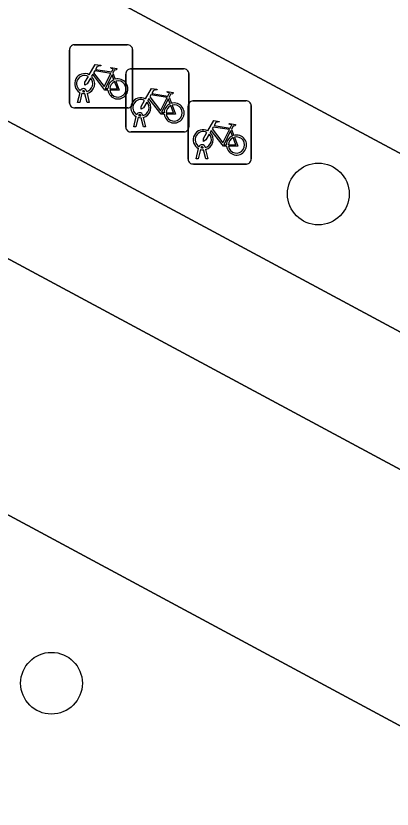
# Model space of a CAD drawing. Extents: x 159489 to 160304, y 383825 to 384531.
# Drawn here: x 159977.72 to 159983.68, y 384110.68 to 384123.26 of the extents above; entities that cross this region are included whole.
import ezdxf

# ---------------------------------------------------------------- set-up
doc = ezdxf.new("R2010")
doc.units = 0
for name, color, linetype in [('IMGEO_Boom', 7, 'Continuous'), ('IMGEO_Fietsenrek', 7, 'Continuous'), ('IMGEO_Groenvoorziening', 7, 'Continuous'), ('IMGEO_Parkeervlak_gesloten', 7, 'Continuous'), ('IMGEO_Rijbaan_lokaal_gesloten', 7, 'Continuous'), ('IMGEO_Voetpad_open', 7, 'Continuous')]:
    doc.layers.add(name, color=color, linetype=linetype)

msp = doc.modelspace()

# ---------------------------------------------------------------- linework, layer by layer
at = {"layer": 'IMGEO_Boom'}
for centre in [(159982.511, 384120.432), (159978.282, 384112.678)]:
    msp.add_circle(centre, 0.489, dxfattribs=at)
at = {"layer": 'IMGEO_Fietsenrek'}
for p, q in [((159978.643, 384122.796), (159979.484, 384122.796)), ((159979.484, 384122.796), (159978.643, 384122.796)), ((159979.568, 384122.721), (159979.568, 384121.88)), ((159979.568, 384121.88), (159979.568, 384122.721)), ((159978.568, 384121.871), (159978.568, 384122.712)), ((159978.568, 384122.712), (159978.568, 384121.871)), ((159979.255, 384122.345), (159979.291, 384122.25)), ((159979.534, 384122.415), (159980.375, 384122.415)), ((159980.375, 384122.415), (159979.534, 384122.415)), ((159980.459, 384122.34), (159980.459, 384121.499)), ((159980.459, 384121.499), (159980.459, 384122.34)), ((159979.459, 384121.49), (159979.459, 384122.331)), ((159979.459, 384122.331), (159979.459, 384121.49)), ((159978.695, 384121.88), (159978.734, 384122.04)), ((159978.764, 384122.028), (159978.729, 384121.88)), ((159978.806, 384122.052), (159978.805, 384122.056)), ((159978.847, 384121.88), (159978.813, 384122.022)), ((159978.837, 384122.063), (159978.838, 384122.056)), ((159978.845, 384122.026), (159978.88, 384121.88)), ((159980.146, 384121.964), (159980.182, 384121.869)), ((159978.729, 384121.88), (159978.695, 384121.88)), ((159978.88, 384121.88), (159978.847, 384121.88)), ((159980.522, 384121.907), (159981.363, 384121.907)), ((159981.363, 384121.907), (159980.522, 384121.907)), ((159981.447, 384121.832), (159981.447, 384120.991)), ((159981.447, 384120.991), (159981.447, 384121.832)), ((159979.493, 384121.796), (159978.652, 384121.796)), ((159978.652, 384121.796), (159979.493, 384121.796)), ((159980.447, 384120.982), (159980.447, 384121.823)), ((159980.447, 384121.823), (159980.447, 384120.982)), ((159979.586, 384121.499), (159979.625, 384121.659)), ((159979.655, 384121.647), (159979.62, 384121.499)), ((159979.697, 384121.671), (159979.696, 384121.675)), ((159979.738, 384121.499), (159979.704, 384121.641)), ((159979.728, 384121.682), (159979.729, 384121.675)), ((159979.736, 384121.645), (159979.771, 384121.499)), ((159979.62, 384121.499), (159979.586, 384121.499)), ((159979.771, 384121.499), (159979.738, 384121.499)), ((159981.134, 384121.456), (159981.17, 384121.361)), ((159980.384, 384121.415), (159979.543, 384121.415)), ((159979.543, 384121.415), (159980.384, 384121.415)), ((159980.574, 384120.991), (159980.613, 384121.151)), ((159980.643, 384121.139), (159980.608, 384120.991)), ((159980.685, 384121.163), (159980.684, 384121.167)), ((159980.726, 384120.991), (159980.692, 384121.133)), ((159980.716, 384121.174), (159980.717, 384121.167)), ((159980.724, 384121.137), (159980.759, 384120.991)), ((159980.608, 384120.991), (159980.574, 384120.991)), ((159980.759, 384120.991), (159980.726, 384120.991)), ((159981.372, 384120.907), (159980.531, 384120.907)), ((159980.531, 384120.907), (159981.372, 384120.907))]:
    msp.add_line(p, q, dxfattribs=at)
for points in [[(159978.881, 384122.322), (159978.976, 384122.486), (159979.062, 384122.472), (159979.064, 384122.463), (159979.008, 384122.452), (159978.981, 384122.407), (159979.237, 384122.366)], [(159979.224, 384122.341), (159978.967, 384122.382), (159978.95, 384122.353), (159979.117, 384122.133), (159979.224, 384122.341)], [(159979.237, 384122.366), (159979.262, 384122.415), (159979.256, 384122.419), (159979.233, 384122.423), (159979.221, 384122.43), (159979.22, 384122.433), (159979.222, 384122.438), (159979.317, 384122.423), (159979.319, 384122.413), (159979.309, 384122.4), (159979.297, 384122.394), (159979.283, 384122.4), (159979.255, 384122.345)], [(159978.902, 384122.27), (159978.85, 384122.18), (159978.81, 384122.155), (159978.811, 384122.202), (159978.866, 384122.296)], [(159979.177, 384122.078), (159979.127, 384122.078), (159978.936, 384122.329), (159978.917, 384122.297)], [(159979.272, 384122.243), (159979.242, 384122.32), (159979.133, 384122.102), (159979.176, 384122.102)], [(159979.206, 384122.102), (159979.326, 384122.101), (159979.282, 384122.215)], [(159979.302, 384122.222), (159979.357, 384122.077), (159979.207, 384122.077)], [(159979.772, 384121.941), (159979.867, 384122.105), (159979.953, 384122.091), (159979.955, 384122.082), (159979.899, 384122.071), (159979.872, 384122.026), (159980.128, 384121.985)], [(159980.115, 384121.96), (159979.858, 384122.001), (159979.841, 384121.972), (159980.008, 384121.752), (159980.115, 384121.96)], [(159980.128, 384121.985), (159980.153, 384122.034), (159980.147, 384122.038), (159980.124, 384122.042), (159980.112, 384122.049), (159980.111, 384122.052), (159980.113, 384122.057), (159980.208, 384122.042), (159980.21, 384122.032), (159980.2, 384122.019), (159980.188, 384122.013), (159980.174, 384122.019), (159980.146, 384121.964)], [(159979.793, 384121.889), (159979.741, 384121.799), (159979.701, 384121.774), (159979.702, 384121.821), (159979.757, 384121.915)], [(159980.068, 384121.697), (159980.018, 384121.697), (159979.827, 384121.948), (159979.808, 384121.916)], [(159980.163, 384121.862), (159980.133, 384121.939), (159980.024, 384121.721), (159980.067, 384121.721)], [(159980.097, 384121.721), (159980.217, 384121.72), (159980.173, 384121.834)], [(159980.193, 384121.841), (159980.248, 384121.696), (159980.098, 384121.696)], [(159980.76, 384121.433), (159980.855, 384121.597), (159980.941, 384121.583), (159980.943, 384121.574), (159980.887, 384121.563), (159980.86, 384121.518), (159981.116, 384121.477)], [(159981.103, 384121.452), (159980.846, 384121.493), (159980.829, 384121.464), (159980.996, 384121.244), (159981.103, 384121.452)], [(159981.116, 384121.477), (159981.141, 384121.526), (159981.135, 384121.53), (159981.112, 384121.534), (159981.1, 384121.541), (159981.099, 384121.544), (159981.101, 384121.549), (159981.196, 384121.534), (159981.198, 384121.524), (159981.188, 384121.511), (159981.176, 384121.505), (159981.162, 384121.511), (159981.134, 384121.456)], [(159980.781, 384121.381), (159980.729, 384121.291), (159980.689, 384121.266), (159980.69, 384121.313), (159980.745, 384121.407)], [(159981.056, 384121.189), (159981.006, 384121.189), (159980.815, 384121.44), (159980.796, 384121.408)], [(159981.151, 384121.354), (159981.121, 384121.431), (159981.012, 384121.213), (159981.055, 384121.213)], [(159981.181, 384121.333), (159981.236, 384121.188), (159981.086, 384121.188)], [(159981.085, 384121.213), (159981.205, 384121.212), (159981.161, 384121.326)]]:
    msp.add_lwpolyline(points, dxfattribs=at)
for centre, radius, start, end in [((159978.646, 384122.718), 0.0779, 92.4484, 184.2845), ((159978.646, 384122.718), 0.0779, 92.4484, 184.2845), ((159979.49, 384122.718), 0.0779, 2.4484, 94.2845), ((159979.49, 384122.718), 0.0779, 2.4484, 94.2845), ((159978.808, 384122.181), 0.159, 62.6766, 242.1369), ((159979.537, 384122.337), 0.0779, 92.4484, 184.2845), ((159979.537, 384122.337), 0.0779, 92.4484, 184.2845), ((159980.381, 384122.337), 0.0779, 2.4484, 94.2845), ((159980.381, 384122.337), 0.0779, 2.4484, 94.2845), ((159978.808, 384122.181), 0.129, 63.3192, 238.903), ((159978.808, 384122.181), 0.129, 283.6043, 43.4302), ((159978.808, 384122.181), 0.159, 283.5766, 46.6042), ((159979.335, 384122.097), 0.159, 113.3408, 178.3217), ((159979.335, 384122.097), 0.159, 187.0065, 105.7708), ((159979.335, 384122.097), 0.129, 113.923, 177.9556), ((159979.335, 384122.097), 0.129, 188.6715, 104.5883), ((159978.788, 384122.052), 0.0499, 12.8025, 158.6934), ((159978.808, 384122.181), 0.159, 253.9967, 271.7867), ((159978.788, 384122.052), 0.0174, 12.8025, 163.4502), ((159978.808, 384122.181), 0.129, 253.415, 269.0204), ((159979.699, 384121.8), 0.159, 62.6766, 242.1369), ((159978.646, 384121.874), 0.0779, 182.4484, 274.2845), ((159978.646, 384121.874), 0.0779, 182.4484, 274.2845), ((159979.49, 384121.874), 0.0779, 272.4484, 4.2845), ((159979.49, 384121.874), 0.0779, 272.4484, 4.2845), ((159979.699, 384121.8), 0.129, 63.3192, 238.903), ((159979.699, 384121.8), 0.129, 283.6043, 43.4302), ((159979.699, 384121.8), 0.159, 283.5766, 46.6042), ((159980.226, 384121.716), 0.159, 113.3408, 178.3217), ((159980.226, 384121.716), 0.159, 187.0065, 105.7708), ((159980.226, 384121.716), 0.129, 113.923, 177.9556), ((159980.226, 384121.716), 0.129, 188.6715, 104.5883), ((159980.525, 384121.829), 0.0779, 92.4484, 184.2845), ((159980.525, 384121.829), 0.0779, 92.4484, 184.2845), ((159981.369, 384121.829), 0.0779, 2.4484, 94.2845), ((159981.369, 384121.829), 0.0779, 2.4484, 94.2845), ((159979.679, 384121.671), 0.0499, 12.8025, 158.6934), ((159979.699, 384121.8), 0.159, 253.9967, 271.7867), ((159979.679, 384121.671), 0.0174, 12.8025, 163.4502), ((159979.699, 384121.8), 0.129, 253.415, 269.0204), ((159979.537, 384121.493), 0.0779, 182.4484, 274.2845), ((159979.537, 384121.493), 0.0779, 182.4484, 274.2845), ((159980.381, 384121.493), 0.0779, 272.4484, 4.2845), ((159980.381, 384121.493), 0.0779, 272.4484, 4.2845), ((159980.687, 384121.292), 0.159, 62.6766, 242.1369), ((159980.687, 384121.292), 0.129, 63.3192, 238.903), ((159980.687, 384121.292), 0.129, 283.6043, 43.4302), ((159980.687, 384121.292), 0.159, 283.5766, 46.6042), ((159981.214, 384121.208), 0.159, 113.3408, 178.3217), ((159981.214, 384121.208), 0.159, 187.0065, 105.7708), ((159981.214, 384121.208), 0.129, 188.6715, 104.5883), ((159980.667, 384121.163), 0.0499, 12.8025, 158.6934), ((159981.214, 384121.208), 0.129, 113.923, 177.9556), ((159980.687, 384121.292), 0.159, 253.9967, 271.7867), ((159980.667, 384121.163), 0.0174, 12.8025, 163.4502), ((159980.687, 384121.292), 0.129, 253.415, 269.0204), ((159980.525, 384120.985), 0.0779, 182.4484, 274.2845), ((159980.525, 384120.985), 0.0779, 182.4484, 274.2845), ((159981.369, 384120.985), 0.0779, 272.4484, 4.2845), ((159981.369, 384120.985), 0.0779, 272.4484, 4.2845)]:
    msp.add_arc(centre, radius, start, end, dxfattribs=at)
at = {"layer": 'IMGEO_Groenvoorziening'}
msp.add_lwpolyline([(159992.857, 384107.129), (159972.01, 384118.346)], dxfattribs=at)
at = {"layer": 'IMGEO_Parkeervlak_gesloten'}
msp.add_lwpolyline([(159974.934, 384123.011), (159974.025, 384121.32), (159988.96, 384113.296), (159989.868, 384114.987)], close=True, dxfattribs=at)
at = {"layer": 'IMGEO_Rijbaan_lokaal_gesloten'}
msp.add_lwpolyline([(159910.698, 384167.182), (159905.438, 384169.984), (159900.602, 384172.559), (159897.742, 384167.217), (159991.549, 384116.926), (159998.32, 384113.209), (160001.178, 384118.557)], close=True, dxfattribs=at)
msp.add_lwpolyline([(159997.184, 384111.056), (159989.868, 384114.987), (159988.96, 384113.296), (159974.025, 384121.32), (159974.934, 384123.011), (159970.012, 384125.655), (159969.104, 384123.965), (159911.095, 384155.132), (159912.004, 384156.822), (159894.341, 384166.312), (159891.699, 384161.454), (159893.509, 384160.525), (159895.723, 384159.334), (159901.046, 384156.469), (159905.423, 384154.113), (159936.03, 384137.66), (159939.687, 384135.699), (159941.411, 384134.785), (159948.486, 384130.974), (159966.662, 384121.216), (159972.01, 384118.346), (159992.857, 384107.129)], dxfattribs=at)
at = {"layer": 'IMGEO_Voetpad_open'}
for points in [[(159993.803, 384125.855), (159988.602, 384128.644), (159972.877, 384137.075), (159970.476, 384138.363), (159951.365, 384148.61), (159948.39, 384150.205), (159940.225, 384154.583), (159935.251, 384157.25), (159918.126, 384166.432), (159912.035, 384169.676), (159906.775, 384172.478), (159901.96, 384175.043), (159901.938, 384175.054), (159899.663, 384176.232), (159894.932, 384167.392), (159894.341, 384166.312), (159912.004, 384156.822), (159970.012, 384125.655), (159974.934, 384123.011), (159989.868, 384114.987), (159997.184, 384111.056)], [(159998.32, 384113.209), (159991.549, 384116.926), (159897.742, 384167.217), (159900.602, 384172.559), (159905.438, 384169.984), (159910.698, 384167.182), (160001.178, 384118.557)]]:
    msp.add_lwpolyline(points, dxfattribs=at)

doc.saveas('drawing.dxf')
